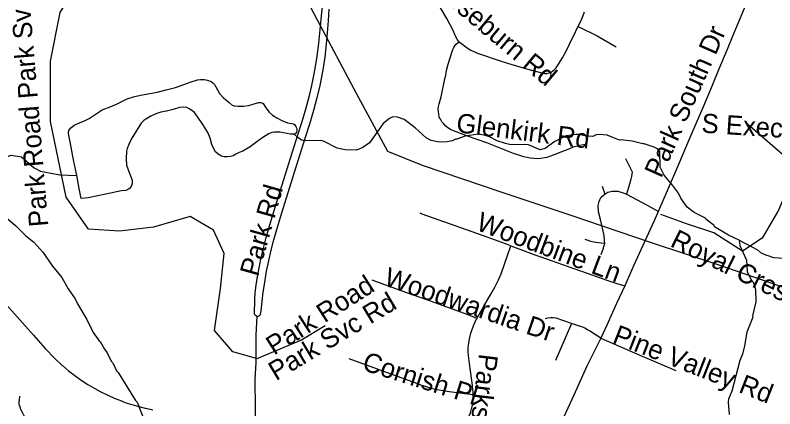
# Model space of a CAD drawing. Extents: x 1383679 to 1536984, y 460658 to 651027.
# Drawn here: x 1445863 to 1449622, y 513063 to 515008 of the extents above; entities that cross this region are included whole.
import ezdxf

# ---------------------------------------------------------------- set-up
doc = ezdxf.new("R2010")
doc.units = 0
for name, color, linetype in [('Exist Hydrographic Misc Water Feature', 7, 'Continuous'), ('Exist Road Non-System Type 51', 7, 'Continuous'), ('Exist Road Non-System Type 51 Label', 7, 'Continuous'), ('Exist Utilities Electrical Transmission Line', 7, 'Continuous')]:
    doc.layers.add(name, color=color, linetype=linetype)

msp = doc.modelspace()

# ---------------------------------------------------------------- linework, layer by layer
at = {"layer": 'Exist Hydrographic Misc Water Feature'}
for points in [[(1446168.9, 514215.5), (1446167.4, 514223.6), (1446152.4, 514294.1), (1446136.1, 514381.9), (1446127.2, 514422.8), (1446126.6, 514430.4), (1446128.3, 514438.7), (1446136.8, 514450.5), (1446154.5, 514465.2), (1446177.4, 514475.3), (1446207, 514486.6), (1446230, 514497.5), (1446264.4, 514520.8), (1446294.3, 514541.3), (1446306.5, 514546.3), (1446324.7, 514552.7), (1446364.3, 514569.1), (1446417.7, 514594.4), (1446448.2, 514604.2), (1446483, 514612.5), (1446530.1, 514621.3), (1446566.4, 514628.7), (1446610.5, 514639.8), (1446656, 514650.9), (1446697.8, 514665), (1446733.6, 514678.6), (1446766.2, 514688.4), (1446780.7, 514691.1), (1446798, 514690), (1446815.3, 514686.6), (1446833.2, 514680.9), (1446841.5, 514674.7), (1446850.3, 514665.4), (1446856.8, 514654), (1446864, 514638.7), (1446875, 514621.1), (1446893.4, 514600.3), (1446921.6, 514576.4), (1446937.1, 514563.2), (1446946.1, 514560), (1446965.7, 514558), (1446993.7, 514558.2), (1447017.9, 514562.1), (1447041.5, 514568.4), (1447068, 514576.1), (1447077.1, 514576.7), (1447084.6, 514575), (1447090.6, 514571.1), (1447099.3, 514558.1), (1447108.1, 514543.5), (1447120.6, 514528.9), (1447136.8, 514514.2), (1447157.7, 514501), (1447182.4, 514488.3), (1447210.7, 514476.4), (1447230.3, 514472.9), (1447240.2, 514472), (1447246.1, 514468.8), (1447252.7, 514458.9), (1447257, 514448.2), (1447257.5, 514437.6), (1447255.9, 514430.2), (1447252.7, 514424.9), (1447248.9, 514421.2), (1447244.3, 514420.8)], [(1447244.3, 514420.8), (1447223.2, 514421), (1447209.6, 514423.6), (1447191.6, 514427), (1447172.8, 514430.5), (1447147.2, 514431), (1447133.5, 514428.3), (1447119.1, 514422.6), (1447093, 514407.3), (1447065.5, 514386.8), (1447025.6, 514358.3), (1446990.4, 514336.5), (1446971.4, 514329.4), (1446955.4, 514321.4), (1446941.5, 514312.7), (1446929.4, 514309.2), (1446913.5, 514308.8), (1446897.6, 514308.4), (1446884.2, 514311.7), (1446867, 514321.1), (1446854.4, 514332.8), (1446845.7, 514348), (1446837, 514369.3), (1446828.7, 514400.4), (1446816.4, 514427.8), (1446791.7, 514468.3), (1446767.5, 514503.6), (1446749.9, 514526.6), (1446738, 514536.7), (1446724.7, 514546), (1446712, 514551.6), (1446696.9, 514553.4), (1446677.2, 514551.6), (1446645.3, 514542.5), (1446611.9, 514534.2), (1446584.6, 514528.8), (1446559.6, 514521), (1446534.4, 514508.8), (1446509.9, 514494.2), (1446499.9, 514487.7), (1446486.1, 514474.4), (1446474.4, 514457.3), (1446456.4, 514426.8), (1446437.6, 514395.6), (1446425.7, 514369.4), (1446417.7, 514350), (1446414.4, 514335.7), (1446412.1, 514298.8), (1446414.4, 514267.9), (1446420.1, 514249.7), (1446434.4, 514214.6), (1446442.2, 514192.6), (1446442.7, 514181.3), (1446441, 514170), (1446437.1, 514161.8), (1446428.6, 514152.2), (1446419.4, 514145.6), (1446410.9, 514142.7), (1446389, 514140.2), (1446372.4, 514137.6), (1446335.2, 514127.9), (1446272.2, 514114.9), (1446223.7, 514106.2), (1446189.7, 514101.7), (1446180.2, 514151.6), (1446168.9, 514215.5)], [(1448820.7, 514403.9), (1448792.4, 514415.5), (1448754.5, 514418.3), (1448738.4, 514416.6), (1448722.3, 514409), (1448690.3, 514409.7), (1448654.4, 514418.4), (1448638.4, 514418.7), (1448590.2, 514411.7), (1448533.6, 514384.9), (1448484.9, 514349.9), (1448460.7, 514342.4), (1448403.2, 514367.6), (1448309.1, 514369.6), (1448289.2, 514374), (1448247.5, 514386.8), (1448209.9, 514407.7), (1448184, 514416.2), (1448154.1, 514420.8), (1448089.8, 514410.1), (1448049.4, 514395), (1448041.4, 514395.1), (1448025.3, 514387.5), (1448001.1, 514382), (1447961.1, 514380.8), (1447921.3, 514389.7), (1447897.5, 514402.2), (1447842.4, 514451.3), (1447787.2, 514492.4), (1447755.5, 514505.1), (1447731.4, 514505.6), (1447715.3, 514497.9), (1447684.7, 514472.6), (1447616.8, 514378), (1447584.3, 514354.6), (1447552, 514341.4), (1447496, 514342.5), (1447456.1, 514351.4), (1447392.7, 514384.7), (1447376.8, 514389), (1447296.7, 514386.7), (1447280.1, 514391.3), (1447261.8, 514404.3), (1447244.3, 514420.8)], [(1449445.7, 513895.7), (1449393, 513921), (1449324.2, 513962.6), (1449322, 513968.5), (1449280.5, 514001), (1449278.6, 514005.4), (1449222.2, 514033), (1449187.7, 514059.3), (1449156.5, 514103.9), (1449145, 514128.2), (1449115.8, 514168.8), (1449074.7, 514217.6), (1449055.5, 514258), (1449053, 514334.1), (1449041.4, 514348.3), (1449025.5, 514356.6), (1448976, 514372.7), (1448969.7, 514371.8), (1448916.3, 514385.9), (1448861, 514391.8), (1448854, 514390.2), (1448820.7, 514403.9)], [(1445629.9, 514217.8), (1445660.2, 514228.7), (1445668.2, 514228.6), (1445708.6, 514247.8), (1445757.3, 514282.7), (1445805.9, 514305.7), (1445813.9, 514305.5), (1445844.2, 514316.9), (1445894, 514307.9), (1445957, 514254.6), (1445988.6, 514237.9), (1446084.4, 514219.9), (1446168.9, 514215.5)], [(1445764.8, 514052.6), (1445865.7, 513969.6), (1445914.2, 513919.5), (1445954.9, 513885.9), (1446000.6, 513837.7), (1446047.3, 513768.7), (1446094.2, 513711.7), (1446125.1, 513655.1), (1446160.2, 513606.4), (1446171.6, 513582.1), (1446218.2, 513505.1), (1446249, 513440.5), (1446279.1, 513398.2), (1446284, 513395.8), (1446305.3, 513357.3), (1446319, 513339), (1446338.2, 513298.6), (1446345.9, 513290.5), (1446365.2, 513250.1), (1446373, 513241.9), (1446458.3, 513104.1), (1446466.2, 513096), (1446492.9, 513027.4)], [(1449445.7, 513895.7), (1449448.1, 513869.9), (1449482.6, 513797.1), (1449485.5, 513741.1), (1449504.7, 513700.7), (1449512.6, 513692.5), (1449520.3, 513676.3), (1449525.8, 513652.2), (1449527.8, 513592.2), (1449512.2, 513522.9), (1449513.1, 513516.5), (1449483.4, 513441.1), (1449472.2, 513373.4), (1449461.3, 513333.6), (1449448.7, 513301.9), (1449409.6, 513150.6), (1449392.8, 513111), (1449390.5, 513095.1), (1449395.3, 513034.9)], [(1449445.7, 513895.7), (1449535.6, 513848), (1449551.4, 513835.7), (1449575.2, 513823.2), (1449583.2, 513823), (1449615, 513810.4), (1449671, 513807.2)]]:
    msp.add_lwpolyline(points, dxfattribs=at)
at = {"layer": 'Exist Road Non-System Type 51'}
for p, q in [((1448767, 514163.8), (1448781.5, 514124.4)), ((1448616.4, 513484.2), (1448537.1, 513301.7))]:
    msp.add_line(p, q, dxfattribs=at)
for points in [[(1448060.8, 514877), (1448057.4, 514880.4), (1448049.6, 514890.6), (1448043, 514901.6), (1448037.9, 514913.4), (1448030.4, 514932.7), (1447998.4, 514992.1), (1447941, 515091.1), (1447939.3, 515094.3), (1447929.7, 515115.4), (1447921.6, 515137), (1447914.9, 515159), (1447909.8, 515181.5), (1447906.1, 515204.4), (1447905.5, 515208.8), (1447901.2, 515250.7), (1447898.3, 515292.7), (1447897.1, 515334.9), (1447894.1, 515372), (1447892.1, 515388.3), (1447887.8, 515408.8)], [(1447057.4, 513312.2), (1446940.9, 513344.9), (1446849.7, 513450.6), (1446878.5, 513657.2), (1446897.7, 513830.2), (1446844.9, 513945.5), (1446729.7, 514012.8), (1446547.2, 513959.9), (1446379.2, 513940.7), (1446225.5, 513950.3), (1446115.1, 514108.9), (1446038.3, 514483.7), (1446038.3, 514781.6), (1446086.3, 515021.9), (1446174, 515162.8), (1446399.7, 515331), (1446538.9, 515359.8), (1446668.6, 515345.4), (1446798.2, 515331)], [(1449537.9, 515205.7), (1449486.6, 515080.9), (1449448.6, 514991), (1449413.6, 514908.4), (1449385.5, 514838.4), (1449343.4, 514738.5), (1449311.4, 514660.1), (1449268.4, 514558.6), (1449210.1, 514421.4), (1449180.1, 514352.3), (1449150.6, 514282), (1449090.1, 514140.8), (1449024.7, 513992.4), (1448977.6, 513887.5), (1448924.7, 513772.3), (1448890.3, 513694.4), (1448879.3, 513670.6)], [(1447060.5, 513520), (1447057, 513520.8), (1447052.9, 513523.3), (1447049.8, 513527.1), (1447048, 513531.6), (1447047.8, 513536.4), (1447049, 513598.2), (1447049.2, 513605.3), (1447050.8, 513633.8), (1447054, 513662.1), (1447060.6, 513706.3), (1447068.7, 513750.2), (1447079.1, 513803.2), (1447091.2, 513856.2), (1447104.8, 513908.9), (1447120, 513961.1), (1447123.4, 513972.1), (1447145.6, 514043.1), (1447182.6, 514165.1), (1447226.1, 514301.4), (1447262.3, 514416.7), (1447283.4, 514483.2), (1447303, 514549.9), (1447319.5, 514611.1), (1447331.4, 514660.8), (1447341.8, 514710.8), (1447347.8, 514744.4), (1447357.2, 514806.6), (1447365.1, 514869.2), (1447365.2, 514869.8), (1447371.7, 514936.1), (1447379.8, 515005.7), (1447387.3, 515077.6)], [(1447060.5, 513520), (1447061.7, 513519.7), (1447066.5, 513520.1), (1447071, 513522.1), (1447074.5, 513525.4), (1447076.9, 513529.6), (1447077.3, 513530.9), (1447080.3, 513547.3), (1447084.6, 513593.6), (1447090.4, 513639.8), (1447094.7, 513667.3), (1447107.5, 513742.5), (1447117.8, 513795), (1447129.6, 513846.9), (1447142.9, 513898.5), (1447157.8, 513949.7), (1447161.1, 513960.4), (1447183.4, 514031.5), (1447220.3, 514153.4), (1447263.8, 514289.4), (1447300, 514404.8), (1447321.2, 514471.7), (1447341, 514539.2), (1447357.8, 514601.4), (1447370, 514652.1), (1447380.6, 514703.3), (1447386.8, 514737.9), (1447396.4, 514801.2), (1447404.4, 514864.5), (1447404.5, 514865.4), (1447408.6, 514921.1), (1447413.5, 514980.8), (1447416.7, 515037.4)], [(1448060.8, 514877), (1448066.4, 514871.3), (1448073, 514866), (1448099.7, 514846.6), (1448117.2, 514836), (1448135.4, 514826.8), (1448154.3, 514819.1), (1448160.9, 514816.7), (1448258.3, 514785.1), (1448299.7, 514771.7), (1448393.5, 514744), (1448461.8, 514724.7), (1448473, 514721.3), (1448482.2, 514720.2), (1448494.3, 514720.7), (1448505, 514723.1), (1448515.1, 514727.1), (1448524.4, 514732.9), (1448532.6, 514740), (1448539.4, 514748.3), (1448551.2, 514766.4), (1448570.8, 514798.4), (1448588.9, 514831.2), (1448605.6, 514864.7), (1448666.4, 514990.7), (1448674.5, 515007.1), (1448681.1, 515024.4)], [(1448648.2, 514953.1), (1448742.2, 514905.6), (1448836.9, 514851.4)], [(1448694.1, 514370.5), (1448658, 514364.8), (1448643.6, 514361.5), (1448625, 514355.8), (1448606.8, 514348.6), (1448511.5, 514311), (1448493.7, 514305.3), (1448482.5, 514302.8), (1448465, 514300.1), (1448447.4, 514299.1), (1448429.8, 514299.6), (1448412.2, 514301.6), (1448395, 514305.3), (1448379.9, 514309), (1448354.6, 514316.5), (1448329.7, 514325.5), (1448197.6, 514377.4), (1448102.1, 514410.5), (1448023.3, 514440.2), (1448016.5, 514443.8), (1448004.5, 514451.5), (1447993.5, 514460.6), (1447983.5, 514470.7), (1447974.7, 514482), (1447967.2, 514494.1), (1447966.8, 514495), (1447962, 514506.8), (1447958.8, 514519.1), (1447957.1, 514531.7), (1447957, 514544.5), (1447958.5, 514557.1), (1447961.5, 514569.5), (1447971.3, 514605.2), (1447991.7, 514702), (1447991.8, 514702.7), (1447998, 514734.7), (1448005.7, 514766.3), (1448015, 514797.5), (1448025.7, 514828.4), (1448028.7, 514838.6), (1448033.2, 514848.3), (1448039, 514857.1), (1448046, 514865), (1448047.3, 514866.2), (1448060.8, 514877)], [(1449707.4, 514277.9), (1449487.8, 514468.5)], [(1450086.9, 514355.7), (1449891.4, 514349), (1449813.9, 514336.1), (1449736.4, 514271.4), (1449639.5, 514045.2), (1449558.8, 513906.3), (1449462, 513841.7)], [(1448883.5, 514299.7), (1448915.6, 514233.6), (1448912.6, 514211.8), (1448909.2, 514198), (1448903.2, 514173.1), (1448888.4, 514123.5)], [(1448781.5, 514124.4), (1448796, 514133.8), (1448817.6, 514139.4), (1448845.1, 514137.9), (1448871.9, 514130), (1448879.1, 514126.4), (1448888.4, 514123.5)], [(1448781.4, 513882.2), (1448778.5, 513892.6), (1448776.9, 513919.2), (1448758.9, 513998.1), (1448750.2, 514036), (1448748.2, 514068.4), (1448752.1, 514087.9), (1448761.6, 514106.8), (1448773.9, 514119.2), (1448781.5, 514124.4)], [(1448888.4, 514123.5), (1448990.4, 514069.7), (1449046.4, 514037.8)], [(1448316, 513867.9), (1448306.9, 513871.4), (1448198.6, 513911.2), (1448073.9, 513955.3), (1447955.8, 513997.3), (1447877.1, 514025.2), (1447867.8, 514030.4)], [(1449462, 513841.7), (1449319.9, 513932.1), (1449184.3, 513977.4), (1449058.4, 514022.6)], [(1448682.5, 513900.6), (1448696.4, 513895.8), (1448710.8, 513890.8), (1448736.1, 513886.1), (1448762, 513882.7), (1448781.4, 513882.2)], [(1448763.1, 513824.8), (1448773.9, 513856.9), (1448776.2, 513864.4), (1448779, 513874.1), (1448781.4, 513882.2)], [(1448146.9, 513508.6), (1448187.9, 513578.8), (1448216.7, 513630), (1448236.2, 513664.6), (1448254.3, 513699.9), (1448254.7, 513700.6), (1448267.3, 513730.5), (1448300.2, 513824.8), (1448316, 513867.9)], [(1448316, 513867.9), (1448373.1, 513846.2), (1448439.9, 513822.6), (1448463.9, 513814.5), (1448515.2, 513796.2), (1448600, 513766.1), (1448659.8, 513745.2), (1448722.2, 513723), (1448791.4, 513699.5), (1448840.4, 513682.8), (1448879.3, 513670.6)], [(1448146.9, 513508.6), (1448104.6, 513527.2), (1448026.7, 513555.1), (1447899.7, 513600.8), (1447796.6, 513638), (1447629.4, 513698.7)], [(1448879.3, 513670.6), (1448838.8, 513583.2), (1448791.6, 513476.2), (1448760.8, 513412.5)], [(1445804.8, 513592.9), (1445873.6, 513516.9), (1445954.3, 513426.6), (1446011, 513361.8), (1446059.8, 513311.7), (1446094, 513278.9), (1446096.7, 513276.6), (1446126.9, 513251.4), (1446158.1, 513227.4), (1446190.3, 513204.8), (1446223.3, 513183.4), (1446257.1, 513163.4), (1446284.3, 513148.5), (1446318.4, 513131.4), (1446353.3, 513115.7), (1446388.7, 513101.5), (1446406.4, 513094.9), (1446440.3, 513083.5), (1446474.6, 513073.7), (1446506.6, 513066), (1446509.4, 513065.3), (1446544.5, 513058.5)], [(1447056, 512947.8), (1447052.9, 513026.5), (1447052.5, 513066), (1447051.1, 513208.2), (1447056.2, 513292), (1447055.8, 513427), (1447060.5, 513520)], [(1448129.2, 513132.4), (1448128.8, 513147.2), (1448126.4, 513172.4), (1448125.7, 513177.5), (1448110.9, 513286.9), (1448105.9, 513325.8), (1448104.8, 513346.5), (1448105.3, 513367.3), (1448107.4, 513387.9), (1448111.1, 513408.3), (1448118.2, 513436), (1448125.4, 513459.1), (1448134.1, 513481.6), (1448144.3, 513503.5), (1448146.8, 513508.3), (1448146.9, 513508.6)], [(1448616.4, 513484.2), (1448540.4, 513510.1), (1448525.2, 513512.8), (1448512.4, 513513.2), (1448499.1, 513511.5), (1448485.4, 513507.8)], [(1447061, 513311.2), (1447277, 513402.5), (1447397.1, 513474.6)], [(1448760.9, 513412.5), (1448724.9, 513435.9), (1448708.4, 513445.9), (1448694.8, 513453.8), (1448681.9, 513461.1), (1448671.9, 513465.7), (1448659.9, 513469.3), (1448616.4, 513484.2)], [(1448760.8, 513412.5), (1448752.8, 513395.8), (1448716.2, 513322.5), (1448692.3, 513273.6), (1448626.8, 513130), (1448597.2, 513066), (1448505.3, 512866.7), (1448470.3, 512788.9)], [(1448760.8, 513412.5), (1448953.3, 513327.6), (1449133, 513252.2)], [(1448129.2, 513132.4), (1448011.2, 513147.6), (1447981.1, 513151.6), (1447951.6, 513157), (1447922.3, 513164), (1447908, 513168), (1447870.8, 513180.3), (1447833.9, 513194.1), (1447828.1, 513196.4), (1447656.6, 513258.3), (1447515.8, 513310.3)], [(1446390.8, 512408.2), (1446355.3, 512454.2), (1446276.4, 512559.7), (1446214.5, 512640.1), (1446126.5, 512758), (1446050.7, 512855.8), (1446020.6, 512896.7), (1445989, 512936.9), (1445983.1, 512944.1), (1445908.6, 513028.9), (1445899.6, 513044.2), (1445892, 513060.2), (1445889.9, 513066), (1445885.9, 513076.9), (1445885.5, 513077.9), (1445883.7, 513087.4), (1445883.4, 513097.1), (1445884.5, 513105.6), (1445887, 513125.7)], [(1447923.6, 512688.7), (1447991.4, 512834.8), (1448002.1, 512859.5), (1448014.1, 512883), (1448027.3, 512905.8), (1448041.9, 512927.8), (1448055.4, 512946), (1448087.8, 512990.1), (1448098.5, 513007), (1448107.8, 513024.8), (1448115.5, 513043.4), (1448121.7, 513062.5), (1448122.6, 513066), (1448126.3, 513081.9), (1448128.6, 513095.8), (1448129.5, 513121.7), (1448129.2, 513132.4)]]:
    msp.add_lwpolyline(points, dxfattribs=at)
at = {"layer": 'Exist Utilities Electrical Transmission Line'}
msp.add_lwpolyline([(1447258.6, 515175.4), (1447357, 514985.3), (1447550.4, 514623.5), (1447705.1, 514336.4), (1447877.8, 514267.1), (1448271.7, 514133.5), (1448607.6, 514021.1), (1449009.4, 513885.4), (1449335.4, 513777.2), (1449564.1, 513698.7), (1449820.7, 513609.9)], dxfattribs=at)

# ---------------------------------------------------------------- texts
at = {"layer": 'Exist Road Non-System Type 51 Label'}
for s, rotation, p in [('Park Road Park Svc Rd', 94.7332, (1446027.6, 513966.2)), ('Closeburn Rd', 319.9695, (1447897.1, 515151.3)), ('Park South Dr', 66.1317, (1449059.9, 514199.2)), ('Glenkirk Rd', 352.8659, (1448042.2, 514430.7)), ('S Executive Park Dr', 356.3052, (1449257.3, 514428)), ('Park Rd', 74.1974, (1447064.7, 513712.5)), ('Woodbine Ln', 339.4446, (1448138.5, 513949)), ('Royal Crest Dr', 333.7447, (1449098.9, 513867.8)), ('Woodwardia Dr', 341.2749, (1447682.6, 513674.2)), ('Park Road', 32.6561, (1447143.9, 513325.3)), ('Park Svc Rd', 30.9996, (1447153.7, 513199)), ('Pine Valley Rd', 338.5529, (1448813.5, 513391.8)), ('Cornish Pl', 342.6467, (1447575.1, 513256)), ('Parkstone Dr', 263.2225, (1448158.5, 513338.3))]:
    msp.add_text(s, height=95, rotation=rotation, dxfattribs=at).set_placement(p)

doc.saveas('drawing.dxf')
